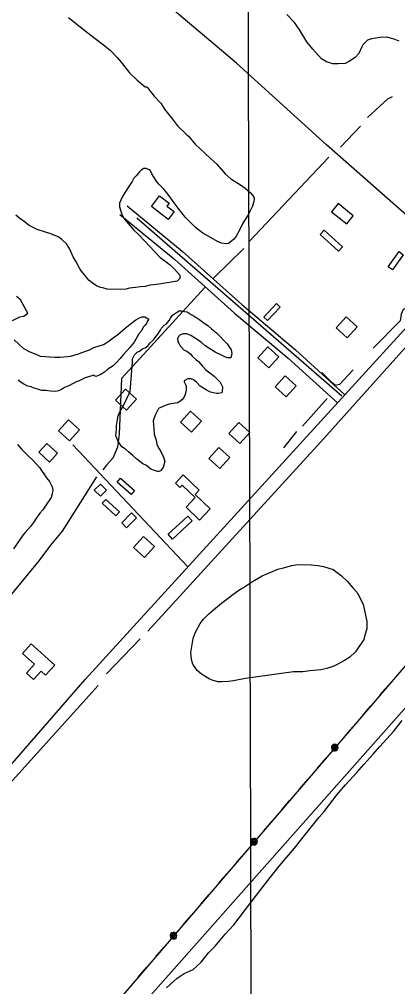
# Model space of a CAD drawing. Extents: x 3355677 to 3393573, y 612928 to 638357.
# Drawn here: x 3385484 to 3386504, y 626510 to 629118 of the extents above; entities that cross this region are included whole.
import ezdxf

# ---------------------------------------------------------------- set-up
doc = ezdxf.new("R2010")
doc.units = 0
for name, color, linetype in [('V-BLDG-OTLN', 7, 'Continuous'), ('V-GRID-MAJR', 7, 'Continuous'), ('V-ROAD-CNTR', 7, 'Continuous'), ('V-SITE-VEGE', 7, 'Continuous'), ('V-TOPO-SHOR', 7, 'Continuous'), ('V-UTIL-LINE', 7, 'Continuous')]:
    doc.layers.add(name, color=color, linetype=linetype)

msp = doc.modelspace()

# ---------------------------------------------------------------- linework, layer by layer
at = {"layer": 'V-BLDG-OTLN'}
for points in [[(3385885.1, 628578.9), (3385840, 628613.8), (3385862.1, 628642.4), (3385887.9, 628622.4), (3385881.9, 628614.7), (3385901.2, 628599.8)], [(3386326, 628599.5), (3386367, 628566.6), (3386384.4, 628588.4), (3386343.4, 628621.2)], [(3386295.3, 628537.9), (3386344.5, 628492.8), (3386355.2, 628504.5), (3386306, 628549.6)], [(3386478.8, 628451.3), (3386508.1, 628491.8), (3386519.4, 628483.6), (3386490.1, 628443.1)], [(3386143.2, 628315.3), (3386177.3, 628351.9), (3386187.5, 628342.4), (3386153.4, 628305.8)], [(3386368.2, 628259.6), (3386395.1, 628289.2), (3386365.5, 628316.1), (3386338.6, 628286.5)], [(3386156.6, 628178.3), (3386183.5, 628207.8), (3386153.9, 628234.8), (3386127, 628205.2)], [(3386203.8, 628100.6), (3386230.7, 628130.2), (3386201.1, 628157.1), (3386174.2, 628127.5)], [(3385773.4, 628064.6), (3385800.2, 628094.3), (3385770.5, 628121.1), (3385743.7, 628091.4)], [(3385948.5, 628005.2), (3385975.4, 628034.8), (3385945.8, 628061.7), (3385918.9, 628032.1)], [(3385619.3, 627981.9), (3385646.1, 628011.6), (3385616.4, 628038.4), (3385589.6, 628008.7)], [(3386078.3, 627975), (3386105.2, 628004.6), (3386075.6, 628031.5), (3386048.7, 628001.9)], [(3385536.4, 627951.4), (3385565.1, 627924.7), (3385587, 627948.2), (3385558.3, 627974.9)], [(3386024.7, 627907.6), (3386051.6, 627937.2), (3386022.1, 627964.1), (3385995.1, 627934.5)], [(3385785.3, 627837.3), (3385747.7, 627870.2), (3385756.9, 627880.8), (3385794.5, 627847.8)], [(3385926.1, 627889.9), (3385969.2, 627848.8), (3385958.2, 627837.3), (3385999, 627798.5), (3385970, 627768.1), (3385933.6, 627802.9), (3385958.3, 627828.8), (3385923, 627862.3), (3385916.9, 627855.9), (3385904.8, 627867.5)], [(3385686.1, 627848.8), (3385702.6, 627865.2), (3385719, 627848.8), (3385702.6, 627832.4)], [(3385744.2, 627779.7), (3385707.5, 627813.7), (3385717, 627824), (3385753.7, 627790)], [(3385760, 627760.7), (3385786.6, 627787.3), (3385800, 627774), (3385773.3, 627747.3)], [(3385885.1, 627729.9), (3385938.4, 627779.1), (3385950.4, 627766.2), (3385897, 627716.9)], [(3385821.2, 627667), (3385848.2, 627696.5), (3385818.6, 627723.5), (3385791.6, 627693.9)], [(3385579.5, 627377.1), (3385515.9, 627434.6), (3385492.5, 627408.7), (3385524.8, 627379.5), (3385503, 627355.4), (3385522.2, 627338), (3385542.6, 627360.7), (3385554.8, 627349.7)]]:
    msp.add_lwpolyline(points, close=True, dxfattribs=at)
at = {"layer": 'V-GRID-MAJR'}
msp.add_spline([(3386132.2, 618381), (3386114.6, 624440.3), (3386097, 630501.6), (3386079.3, 636562.8), (3386079.3, 636564.7)], degree=3, dxfattribs=at)
at = {"layer": 'V-ROAD-CNTR'}
for p, q in [((3386353.6, 628102.2), (3385801.2, 628581.8)), ((3385938.4, 627641.8), (3385628.4, 627971.3))]:
    msp.add_line(p, q, dxfattribs=at)
for points in [[(3384610.8, 626130.4), (3385661.3, 627338.5), (3386895, 628690.1), (3387436.2, 629282.6), (3387651, 629520.5)], [(3386603.7, 628524), (3386312.5, 628779.6), (3386069.9, 628999.9), (3385741.5, 629277.9)], [(3385774.4, 628615.1), (3385923.1, 628493.1), (3386084.1, 628349), (3386228.6, 628226.8), (3386361.9, 628106.2)], [(3385755.4, 628591.9), (3385903.6, 628470.3), (3386064.4, 628326.3), (3386208.9, 628204.2), (3386341.8, 628083.9)]]:
    msp.add_lwpolyline(points, dxfattribs=at)
at = {"layer": 'V-SITE-VEGE'}
for p, q in [((3386492.9, 627198.1), (3386516.3, 627227.4)), ((3386456.1, 627158.1), (3386492.9, 627198.1)), ((3386412.7, 627109.3), (3386438.3, 627137.5)), ((3386438.3, 627137.5), (3386456.1, 627158.1)), ((3386363.6, 627054.1), (3386393.7, 627087.7)), ((3386393.7, 627087.7), (3386412.7, 627109.3)), ((3386341.3, 627028.1), (3386363.6, 627054.1)), ((3386305.6, 626982.6), (3386341.3, 627028.1)), ((3386292.2, 626967.4), (3386305.6, 626982.6)), ((3386253.2, 626917.5), (3386292.2, 626967.4)), ((3386226.4, 626883.9), (3386253.2, 626917.5)), ((3386185.1, 626835.2), (3386226.4, 626883.9)), ((3386160.6, 626804.8), (3386185.1, 626835.2)), ((3386108.1, 626737.6), (3386160.6, 626804.8)), ((3386062.3, 626676.8), (3386108.1, 626737.6)), ((3386038.9, 626652), (3386062.3, 626676.8)), ((3386012.1, 626619.4), (3386038.9, 626652)), ((3385994.3, 626601.1), (3386012.1, 626619.4)), ((3385974.2, 626576.1), (3385994.3, 626601.1)), ((3385953.1, 626556.7), (3385960.9, 626564.2)), ((3385960.9, 626564.2), (3385974.2, 626576.1)), ((3385910, 626533.2), (3385928.9, 626546.1)), ((3385928.9, 626546.1), (3385953.1, 626556.7)), ((3385881.2, 626507.3), (3385910, 626533.2))]:
    msp.add_line(p, q, dxfattribs=at)
for points in [[(3385616.7, 629123.4), (3385639.5, 629104.4), (3385685, 629068.7)], [(3386410.6, 629049.6), (3386407.2, 629044.2), (3386399.3, 629025.7), (3386389.2, 629014.9), (3386374.8, 629005.2), (3386362.7, 628998.8), (3386344, 628997.9), (3386329.8, 628998.1), (3386312.3, 629003.9), (3386299.3, 629011.7), (3386275.5, 629037.3), (3386259.4, 629057.3), (3386239, 629091.5), (3386226.1, 629109.3), (3386205.6, 629131.5)], [(3385685, 629068.7), (3385714.3, 629046.3), (3385729.5, 629034.1), (3385747.8, 629015.2), (3385758.6, 629002.9), (3385781.3, 628974.1), (3385801.8, 628954.1), (3385823.5, 628936.2), (3385826.8, 628936.2), (3385828.9, 628935.1), (3385836.5, 628924), (3385847.2, 628910.7), (3385865.6, 628891.8), (3385875.3, 628876.3), (3385896.8, 628848.6), (3385910.8, 628830.8), (3385933.5, 628808.6), (3385940, 628803), (3385958.3, 628781.9), (3385998.4, 628744.1), (3386016.8, 628727.4), (3386039.4, 628701.8), (3386054.6, 628688.5), (3386080.7, 628671.7), (3386092.6, 628662.7), (3386107.8, 628650.4), (3386113.2, 628643.8), (3386117.5, 628637.2), (3386117.4, 628632.8), (3386115.1, 628624), (3386112.8, 628614.2), (3386104.8, 628597.9), (3386101.5, 628591.3), (3386086.9, 628568.5), (3386077.9, 628550), (3386067.7, 628531.5), (3386061.1, 628525), (3386047.7, 628514.2), (3386041.2, 628513.2), (3386029.1, 628514.5), (3386018.2, 628519.1), (3385995.4, 628532.5), (3385979.1, 628541.5), (3385959.5, 628557.2), (3385947.6, 628568.3), (3385932.5, 628583.9), (3385912, 628609.4), (3385901.3, 628623.8), (3385885.2, 628645.9), (3385874.4, 628659.2), (3385859.2, 628674.8), (3385851.7, 628684.8), (3385841, 628701.4), (3385836.7, 628711.3), (3385825.8, 628715.8), (3385819.3, 628715.9), (3385812.6, 628711.6), (3385808.2, 628707.3), (3385799.3, 628696.5), (3385792.6, 628690), (3385788.1, 628681.3), (3385781.3, 628670.4), (3385769, 628652), (3385761.2, 628638.9), (3385754.4, 628622.6), (3385754.2, 628612.7), (3385757.3, 628600.6), (3385760.5, 628592.9), (3385765.8, 628581.8), (3385772.3, 628574.1), (3385783.1, 628561.8), (3385791.7, 628550.8), (3385804.7, 628538.5), (3385823.1, 628519.6), (3385834.9, 628506.3), (3385864.1, 628476.3), (3385876, 628467.3), (3385891.2, 628455.1), (3385902, 628445), (3385917.2, 628428.4), (3385917, 628419.6), (3385909.3, 628412.1), (3385903.8, 628411), (3385882.9, 628408), (3385867.5, 628405), (3385845.5, 628402), (3385836.7, 628401), (3385823.5, 628397.9), (3385810.4, 628397), (3385797.2, 628395), (3385780.7, 628393), (3385770.8, 628391), (3385758.7, 628390.1), (3385720.4, 628390.6), (3385709.5, 628394), (3385702.9, 628395.2), (3385692, 628399.8), (3385680, 628407.6), (3385672.5, 628414.3), (3385666, 628421), (3385660.6, 628428.7)], [(3386508.3, 629059.2), (3386495.2, 629064.9), (3386474.4, 629069.6), (3386456.9, 629068.7), (3386433.8, 629065.8), (3386422.8, 629061.5), (3386410.6, 629049.6)], [(3385660.6, 628428.7), (3385650.9, 628439.8), (3385646.6, 628447.6), (3385637, 628464.1), (3385629.5, 628477.4), (3385618.9, 628500.6), (3385611.4, 628512.7), (3385598.4, 628525), (3385588.6, 628531.7), (3385569, 628539.7), (3385554.8, 628544.2), (3385531.9, 628551.2), (3385510.1, 628562.4), (3385500.3, 628570.2), (3385485.2, 628581.4), (3385474.3, 628590.3)], [(3385476.7, 628372.1), (3385485.4, 628364.3), (3385496.1, 628344.4), (3385502.5, 628333.4), (3385505.7, 628326.8), (3385503.4, 628322.4), (3385495.7, 628317), (3385484.7, 628315), (3385464.8, 628305.4)], [(3385469.6, 628253.8), (3385495.5, 628230.4), (3385511.9, 628221.4), (3385532.6, 628213.5), (3385540.2, 628210.1), (3385579.6, 628207.3), (3385593.9, 628207.1), (3385614.7, 628209), (3385622.4, 628210), (3385643.3, 628216.3), (3385655.5, 628220.5), (3385673.1, 628226.8), (3385685.3, 628233.2), (3385710.6, 628241.6), (3385722.8, 628249.1), (3385737.2, 628259.9), (3385749.3, 628268.5), (3385769.3, 628285.8), (3385782.6, 628296.5), (3385798.1, 628308.4), (3385805.9, 628312.6), (3385814.7, 628315.8), (3385822.4, 628315.7), (3385833.3, 628310.1), (3385828.8, 628303.6), (3385827.6, 628300.3), (3385822, 628292.7), (3385817.6, 628288.4), (3385813.1, 628278.6), (3385806.4, 628269.9), (3385794, 628248.1), (3385781.7, 628233), (3385763.9, 628213.5), (3385756.1, 628203.7), (3385745, 628191.8), (3385737.2, 628184.2), (3385722.8, 628174.6), (3385713.9, 628167), (3385701.8, 628159.5), (3385692.9, 628156.4), (3385690.7, 628155.3), (3385687.5, 628156.4), (3385684.2, 628158.7), (3385679.8, 628156.6), (3385661.1, 628151.3), (3385643.4, 628142.8), (3385639, 628141.8), (3385626.9, 628135.4), (3385619.1, 628131.1), (3385605.9, 628125.8), (3385598.1, 628120.4), (3385589.3, 628116.2), (3385582.7, 628115.2), (3385568.5, 628115.4), (3385560.8, 628116.6), (3385556.4, 628117.7), (3385544.4, 628117.9), (3385536.7, 628120.2), (3385523.6, 628123.7), (3385516, 628127.1), (3385507.3, 628129.4), (3385496.4, 628135), (3385486.6, 628140.6), (3385481.2, 628145.1)], [(3385947.7, 628322.8), (3385955.3, 628318.3), (3385959.7, 628315), (3385970.5, 628308.3), (3385979.2, 628301.6), (3385993.3, 628291.5), (3386002, 628283.7), (3386016.1, 628272.5), (3386044.2, 628243.6), (3386054.9, 628227), (3386057, 628217.1), (3386054.6, 628205.1), (3386045.8, 628205.2), (3386038.2, 628208.6), (3386029.5, 628213.1), (3386012.1, 628221.1), (3385984.9, 628237.9), (3385974.1, 628247.9), (3385956.7, 628259.1), (3385946.9, 628265.8), (3385936, 628270.4), (3385926.1, 628270.5), (3385917.3, 628267.3), (3385914, 628264.1), (3385910.6, 628257.6), (3385911.6, 628249.9), (3385913.7, 628245.5), (3385918, 628237.7), (3385928.8, 628226.6), (3385935.3, 628223.2), (3385946.2, 628215.4), (3385950.5, 628209.9), (3385961.3, 628199.8), (3385966.7, 628195.4), (3385977.5, 628183.2), (3385987.3, 628173.2), (3385998.1, 628165.3), (3386009, 628156.4), (3386025.2, 628139.7), (3386031.6, 628127.6), (3386031.4, 628113.3), (3386029.1, 628111.2), (3386021.4, 628109.1), (3386016, 628109.2), (3385999.6, 628112.7), (3385990.9, 628117.2), (3385978.9, 628125), (3385971.3, 628129.5), (3385961.6, 628139.5), (3385954, 628146.2), (3385947.4, 628148.5), (3385938.7, 628148.6), (3385928.7, 628143.3), (3385928.7, 628141.1), (3385931.9, 628133.4), (3385934, 628129), (3385933.9, 628118), (3385931.5, 628107.1), (3385925.9, 628095.1), (3385920.3, 628090.8), (3385911.5, 628084.3), (3385903.8, 628083.3), (3385888.4, 628080.3), (3385877.4, 628077.1), (3385859.7, 628068.6), (3385850.7, 628051.2), (3385845, 628035.9), (3385846.9, 628014), (3385847.8, 627999.7), (3385853, 627983.2), (3385855, 627972.2), (3385861.5, 627960.1), (3385865.7, 627953.4), (3385873.2, 627938), (3385876.3, 627926.9), (3385871.7, 627909.5), (3385865, 627900.8), (3385860.6, 627898.7), (3385857.3, 627898.7), (3385848.6, 627902.1), (3385838.8, 627905.6), (3385826.8, 627915.6), (3385817, 627920.1), (3385800.8, 627932.4), (3385789.9, 627942.4), (3385778, 627952.5), (3385770.4, 627959.1), (3385760.7, 627965.9), (3385756.4, 627971.4), (3385749.9, 627981.4), (3385746.7, 627989.1), (3385744.6, 627995.7), (3385744.8, 628004.5), (3385746, 628011), (3385746.1, 628023.1), (3385747.4, 628034), (3385750.9, 628049.3), (3385755.4, 628060.2), (3385761.1, 628071.1), (3385765.6, 628078.7), (3385782.5, 628114.7)], [(3385782.5, 628114.7), (3385789.1, 628193.5), (3385789.2, 628201.2), (3385790.4, 628204.5), (3385794.9, 628213.2), (3385801.6, 628220.7), (3385808.2, 628223.9), (3385817, 628230.4), (3385823.6, 628232.5), (3385831.4, 628239), (3385835.9, 628245.5), (3385845.9, 628254.1), (3385850.4, 628260.6), (3385857.1, 628269.3), (3385861.5, 628274.7), (3385864.9, 628280.1), (3385867.2, 628285.6), (3385874.9, 628293.2), (3385880.5, 628297.5), (3385888.3, 628306.1), (3385891.7, 628312.7), (3385897.2, 628320.3), (3385902.8, 628324.6), (3385910.5, 628329.9), (3385915, 628332.1), (3385922.6, 628332), (3385929.2, 628330.8), (3385936.9, 628329.6), (3385944.4, 628324), (3385947.7, 628322.8)], [(3385478.7, 627971.9), (3385489.5, 627959.7), (3385509, 627940.8), (3385520.9, 627928.6), (3385538.1, 627909.7), (3385557.5, 627882)], [(3385557.5, 627882), (3385565, 627872), (3385572.5, 627857.7), (3385574.6, 627850), (3385572.2, 627839), (3385569.9, 627829.2), (3385556.5, 627809.6), (3385547.5, 627795.5), (3385539.7, 627786.9), (3385528.5, 627771.7), (3385521.8, 627761.9), (3385514, 627751), (3385499.5, 627734.8), (3385493.9, 627728.3), (3385486.1, 627716.3), (3385468.2, 627690.3)]]:
    msp.add_lwpolyline(points, dxfattribs=at)
msp.add_lwpolyline([(3386093.6, 627340.8), (3386061.7, 627334.7), (3386048.5, 627332.7), (3386029.9, 627331.8), (3386018.9, 627332), (3386003.6, 627336.6), (3385996, 627340), (3385975.3, 627352.3), (3385963.4, 627362.4), (3385951.6, 627380.1), (3385948.5, 627392.2), (3385946.6, 627410.9), (3385952.6, 627449.2), (3385958.3, 627464.4), (3385971.8, 627489.4), (3385980.7, 627501.4), (3385995.2, 627515.4), (3386007.4, 627526.2), (3386029.6, 627544.5), (3386044, 627555.3), (3386059.5, 627567.1), (3386076.1, 627579), (3386091.6, 627588.6), (3386112.6, 627602.6), (3386139.2, 627617.5), (3386155.7, 627625), (3386181.1, 627635.6), (3386196.5, 627639.8), (3386218.5, 627646), (3386233.9, 627648), (3386271.2, 627647.5), (3386289.8, 627646.1), (3386304, 627642.6), (3386316, 627639.2), (3386330.2, 627634.6), (3386341, 627626.8), (3386353, 627617.8), (3386368.1, 627603.3), (3386383.2, 627585.6), (3386394, 627573.4), (3386401.5, 627561.2), (3386411.1, 627540.2), (3386415.2, 627524.8), (3386421.4, 627495.1), (3386421.1, 627475.4), (3386415.4, 627458), (3386413, 627445.9), (3386390.6, 627413.4), (3386375.1, 627398.2), (3386360.7, 627389.7), (3386343, 627380), (3386332, 627374.7), (3386313.3, 627368.4), (3386296.8, 627364.2), (3386267.1, 627361.4), (3386248.4, 627359.4), (3386233.1, 627358.6), (3386223.2, 627358.7)], close=True, dxfattribs=at)
at = {"layer": 'V-TOPO-SHOR'}
for p, q in [((3386349.7, 628773.6), (3386404.3, 628830.3)), ((3386103.9, 628519.4), (3386318.2, 628746.3)), ((3386007.3, 628420.7), (3386089.2, 628500.5)), ((3386314.1, 628096.3), (3386247.7, 628021.2)), ((3386231.1, 628007.2), (3386196.5, 627962.7)), ((3385719.4, 627353.4), (3385809.8, 627448)), ((3385146.7, 626713.6), (3385696.3, 627321.9))]:
    msp.add_line(p, q, dxfattribs=at)
for points in [[(3386423.2, 628853.4), (3386477.8, 628903.9), (3386490.5, 628910.2)], [(3386544.7, 628552), (3386640.6, 628471.8), (3386647.6, 628464.9), (3386646.2, 628457.9), (3386553.5, 628353.6), (3386543.8, 628346.7), (3386518.9, 628335.5), (3386513.3, 628323), (3386510.6, 628304.9), (3386438.6, 628231.2)], [(3385984.2, 628395.5), (3385759.4, 628149.7), (3385753.1, 628000.5), (3385748.9, 627964.8), (3385736.3, 627935.4), (3385719.4, 627916.5), (3385708.9, 627903.9)], [(3385830.8, 627469), (3386297.2, 627979.5), (3386530.4, 628240)], [(3386384.7, 628172.8), (3386347.3, 628133.8), (3386336.2, 628131), (3386327.9, 628137.9), (3386300, 628165.6)], [(3385692.1, 627885), (3385599.7, 627737.9), (3385568.2, 627700.1), (3385536.7, 627658.1), (3385366.5, 627452.2)]]:
    msp.add_lwpolyline(points, dxfattribs=at)
at = {"layer": 'V-UTIL-LINE'}
for points in [[(3387735.2, 628787.2), (3384417.1, 624919.5), (3385450.1, 623817.3), (3383505.8, 621708.7)], [(3387681.7, 628676.3), (3387729.7, 628621.6), (3384531, 625012.9)], [(3386478.5, 627322.4), (3386456.4, 627296.6)], [(3386430.3, 627266.2), (3386408.2, 627240.4)], [(3386382.2, 627210), (3386360, 627184.2)], [(3386334.6, 627154.6), (3386337.5, 627154.3), (3386336.4, 627156.4), (3386333.6, 627156.6), (3386332, 627154.2), (3386334.4, 627151.8), (3386339.1, 627152.1), (3386340.3, 627156.2), (3386337.6, 627160.2), (3386333, 627160.1), (3386329.4, 627157.4), (3386329.3, 627152.6), (3386333.3, 627148.8), (3386341.5, 627148.8), (3386343.2, 627151.8), (3386343.6, 627155.3), (3386342.7, 627158.7), (3386340.5, 627161.5), (3386337.4, 627163.2), (3386333.9, 627163.6), (3386330.6, 627162.7), (3386327.8, 627160.5), (3386326.1, 627157.4), (3386325.7, 627153.9), (3386326.6, 627150.6), (3386328.8, 627147.8), (3386331.8, 627146.1), (3386335.3, 627145.7), (3386338.7, 627146.6), (3386341.5, 627148.8)], [(3386309.2, 627125), (3386287.1, 627099.2)], [(3386261, 627068.9), (3386238.9, 627043.1)], [(3386212.9, 627012.7), (3386190.7, 626986.9)], [(3386164.7, 626956.5), (3386142.5, 626930.7)], [(3386117.2, 626901.1), (3386120, 626900.8), (3386118.9, 626902.9), (3386116.1, 626903.1), (3386114.5, 626900.7), (3386117, 626898.3), (3386121.6, 626898.6), (3386122.8, 626902.7), (3386120.1, 626906.7), (3386115.5, 626906.6), (3386112, 626903.9), (3386111.9, 626899.1), (3386115.8, 626895.3), (3386124, 626895.3), (3386125.7, 626898.3), (3386126.1, 626901.8), (3386125.2, 626905.2), (3386123, 626908), (3386120, 626909.7), (3386116.5, 626910.1), (3386113.1, 626909.2), (3386110.3, 626907), (3386108.6, 626903.9), (3386108.2, 626900.5), (3386109.1, 626897.1), (3386111.3, 626894.3), (3386114.4, 626892.6), (3386117.8, 626892.2), (3386121.2, 626893.1), (3386124, 626895.3)], [(3386091.7, 626871.5), (3386069.6, 626845.7)], [(3386043.6, 626815.4), (3386021.4, 626789.6)], [(3385995.4, 626759.2), (3385973.2, 626733.4)], [(3385947.2, 626703), (3385925.1, 626677.2)], [(3385899.7, 626647.6), (3385902.5, 626647.3), (3385901.4, 626649.4), (3385898.7, 626649.6), (3385897, 626647.2), (3385899.5, 626644.8), (3385904.2, 626645.1), (3385905.3, 626649.2), (3385902.6, 626653.2), (3385898.1, 626653.1), (3385894.5, 626650.4), (3385894.4, 626645.6), (3385898.3, 626641.8), (3385906.5, 626641.8), (3385908.2, 626644.8), (3385908.6, 626648.3), (3385907.7, 626651.7), (3385905.5, 626654.5), (3385902.5, 626656.2), (3385899, 626656.6), (3385895.6, 626655.7), (3385892.8, 626653.5), (3385891.1, 626650.4), (3385890.7, 626647), (3385891.6, 626643.6), (3385893.8, 626640.8), (3385896.9, 626639.1), (3385900.4, 626638.7), (3385903.7, 626639.6), (3385906.5, 626641.8)], [(3385874.3, 626618), (3385852.1, 626592.2)], [(3385826.1, 626561.9), (3385803.9, 626536.1)]]:
    msp.add_lwpolyline(points, dxfattribs=at)

doc.saveas('drawing.dxf')
